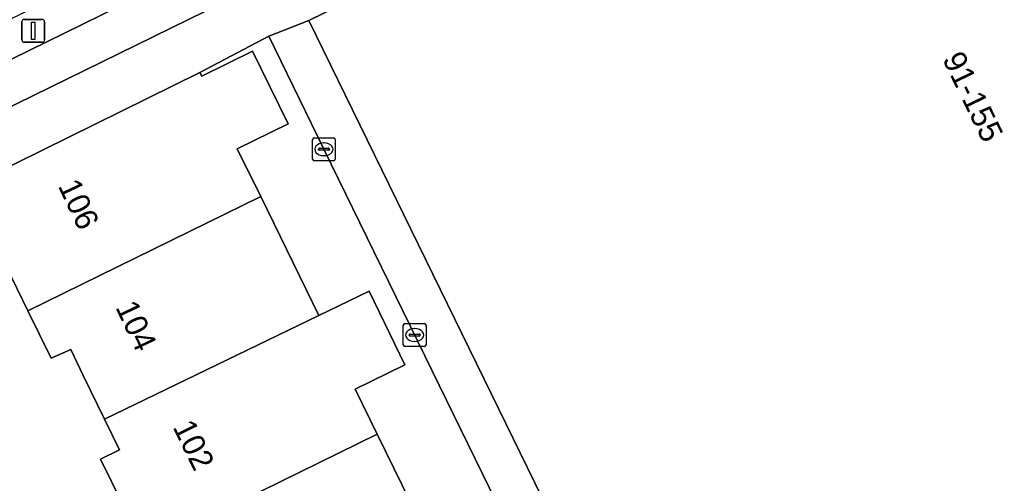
# Model space of a CAD drawing. Extents: x 160455 to 162082, y 388339 to 389736.
# Drawn here: x 160900.16 to 160942.82, y 388876.1 to 388896.44 of the extents above; entities that cross this region are included whole.
import ezdxf

# ---------------------------------------------------------------- set-up
doc = ezdxf.new("R2010")
doc.units = 0
for name, color, linetype in [('IMGEO_Berm_groen', 7, 'Continuous'), ('IMGEO_Erf', 7, 'Continuous'), ('IMGEO_Fietspad_open', 7, 'Continuous'), ('IMGEO_Kolk', 7, 'Continuous'), ('IMGEO_Lichtmast', 7, 'Continuous'), ('IMGEO_Pand', 7, 'Continuous'), ('IMGEO_Pand_nummerreeks', 7, 'Continuous'), ('IMGEO_Voetpad_open', 7, 'Continuous')]:
    doc.layers.add(name, color=color, linetype=linetype)

msp = doc.modelspace()

# ---------------------------------------------------------------- linework, layer by layer
at = {"layer": 'IMGEO_Berm_groen'}
msp.add_lwpolyline([(160933.95, 388912.479), (160933.737, 388912.923), (160930.826, 388911.666), (160928.839, 388910.666), (160907.741, 388900.373), (160888.442, 388890.921), (160887.468, 388890.458), (160888.134, 388888.983), (160932.517, 388910.743)], dxfattribs=at)
at = {"layer": 'IMGEO_Erf'}
for points in [[(160923.641, 388870.07), (160913.523, 388890.752), (160911.106, 388895.713), (160908.085, 388894.116), (160908.16, 388893.964), (160910.387, 388895.057), (160911.951, 388891.87), (160909.724, 388890.777), (160910.749, 388888.687), (160913.308, 388883.473), (160915.512, 388884.54), (160917.078, 388881.303), (160914.898, 388880.233), (160915.863, 388878.268), (160918.412, 388873.073)], [(160905.645, 388873.252), (160903.724, 388877.174), (160904.55, 388877.579), (160903.895, 388878.917), (160902.957, 388880.834), (160902.412, 388881.979), (160901.558, 388881.593), (160900.537, 388883.667), (160898.609, 388887.584)]]:
    msp.add_lwpolyline(points, dxfattribs=at)
at = {"layer": 'IMGEO_Fietspad_open'}
for points in [[(160936.65, 388912.778), (160936.045, 388912.477), (160933.62, 388911.27), (160933.39, 388911.155), (160932.517, 388910.743), (160888.134, 388888.983), (160875.412, 388882.733), (160870.367, 388880.302), (160868.27, 388879.237), (160861.035, 388875.725), (160851.6, 388871.082), (160844.374, 388867.53), (160835.881, 388863.365), (160828.618, 388859.824), (160821.23, 388856.204)], [(160822.105, 388854.6), (160868.356, 388877.242), (160931.655, 388908.25), (160932.559, 388908.693), (160933.452, 388909.127)]]:
    msp.add_lwpolyline(points, dxfattribs=at)
at = {"layer": 'IMGEO_Kolk'}
for p, q in [((160913.023, 388890.327), (160913.023, 388891.179)), ((160913.098, 388891.253), (160913.95, 388891.253)), ((160913.511, 388891.033), (160913.536, 388891.033)), ((160914.024, 388891.179), (160914.024, 388890.327)), ((160913.282, 388890.747), (160913.282, 388890.759)), ((160913.72, 388890.71), (160913.322, 388890.71)), ((160913.325, 388890.796), (160913.723, 388890.796)), ((160913.534, 388890.473), (160913.509, 388890.473)), ((160913.766, 388890.759), (160913.766, 388890.747)), ((160913.95, 388890.253), (160913.098, 388890.253)), ((160917.005, 388882.185), (160917.005, 388883.037)), ((160917.08, 388883.111), (160917.932, 388883.111)), ((160917.493, 388882.891), (160917.518, 388882.891)), ((160918.006, 388883.037), (160918.006, 388882.185)), ((160917.264, 388882.605), (160917.264, 388882.617)), ((160917.702, 388882.568), (160917.304, 388882.568)), ((160917.307, 388882.654), (160917.705, 388882.654)), ((160917.516, 388882.331), (160917.491, 388882.331)), ((160917.748, 388882.617), (160917.748, 388882.605)), ((160917.932, 388882.111), (160917.08, 388882.111))]:
    msp.add_line(p, q, dxfattribs=at)
for points in [[(160913.023, 388890.327), (160913.023, 388891.179)], [(160913.098, 388891.253), (160913.95, 388891.253)], [(160914.024, 388891.179), (160914.024, 388890.327)], [(160913.95, 388890.253), (160913.098, 388890.253)], [(160917.005, 388882.185), (160917.005, 388883.037)], [(160917.08, 388883.111), (160917.932, 388883.111)], [(160918.006, 388883.037), (160918.006, 388882.185)], [(160917.932, 388882.111), (160917.08, 388882.111)]]:
    msp.add_lwpolyline(points, dxfattribs=at)
for centre, radius, start, end in [((160913.1, 388891.177), 0.0765, 91.552, 178.448), ((160913.1, 388891.177), 0.0765, 91.552, 178.448), ((160913.948, 388891.177), 0.0765, 1.552, 88.448), ((160913.948, 388891.177), 0.0765, 1.552, 88.448), ((160913.322, 388890.756), 0.0403, 85.8775, 175.7526), ((160913.319, 388890.746), 0.0366, 178.938, 274.7102), ((160913.723, 388890.753), 0.043, 264.8664, 352.4533), ((160913.727, 388890.758), 0.0386, 1.7309, 96.639), ((160913.1, 388890.329), 0.0765, 181.552, 268.448), ((160913.1, 388890.329), 0.0765, 181.552, 268.448), ((160913.948, 388890.329), 0.0765, 271.552, 358.448), ((160913.948, 388890.329), 0.0765, 271.552, 358.448), ((160917.082, 388883.035), 0.0765, 91.552, 178.448), ((160917.082, 388883.035), 0.0765, 91.552, 178.448), ((160917.93, 388883.035), 0.0765, 1.552, 88.448), ((160917.93, 388883.035), 0.0765, 1.552, 88.448), ((160917.304, 388882.614), 0.0403, 85.8775, 175.7526), ((160917.301, 388882.604), 0.0366, 178.938, 274.7102), ((160917.705, 388882.611), 0.043, 264.8664, 352.4533), ((160917.709, 388882.616), 0.0386, 1.7309, 96.639), ((160917.082, 388882.187), 0.0765, 181.552, 268.448), ((160917.082, 388882.187), 0.0765, 181.552, 268.448), ((160917.93, 388882.187), 0.0765, 271.552, 358.448), ((160917.93, 388882.187), 0.0765, 271.552, 358.448)]:
    msp.add_arc(centre, radius, start, end, dxfattribs=at)
for centre, major_axis, ratio, start_param, end_param in [((160913.51, 388890.753), (-0.387, 0.002), 0.722429, 4.712389, 7.853982), ((160913.535, 388890.753), (-0.39, 0.002), 0.717154, 1.570796, 4.712389), ((160917.492, 388882.611), (-0.387, 0.002), 0.722429, 4.712389, 7.853982), ((160917.517, 388882.611), (-0.39, 0.002), 0.717154, 1.570796, 4.712389)]:
    msp.add_ellipse(centre, major_axis=major_axis, ratio=ratio, start_param=start_param, end_param=end_param, dxfattribs=at)
at = {"layer": 'IMGEO_Lichtmast'}
for p, q in [((160900.374, 388896.444), (160901.164, 388896.444)), ((160901.164, 388896.444), (160900.374, 388896.444)), ((160900.274, 388895.544), (160900.274, 388896.344)), ((160900.274, 388896.344), (160900.274, 388895.544)), ((160901.264, 388896.344), (160901.264, 388895.544)), ((160901.264, 388895.544), (160901.264, 388896.344)), ((160901.164, 388895.444), (160900.374, 388895.444)), ((160900.374, 388895.444), (160901.164, 388895.444))]:
    msp.add_line(p, q, dxfattribs=at)
msp.add_lwpolyline([(160900.694, 388896.319), (160900.844, 388896.319), (160900.844, 388895.569), (160900.694, 388895.569), (160900.694, 388896.319)], dxfattribs=at)
for centre, start, end in [((160900.374, 388896.344), 90, 180), ((160900.374, 388896.344), 90, 180), ((160901.164, 388896.344), 0, 90), ((160901.164, 388896.344), 360, 90), ((160900.374, 388895.544), 180, 270), ((160900.374, 388895.544), 180, 270), ((160901.164, 388895.544), 270, 0), ((160901.164, 388895.544), 270, 0)]:
    msp.add_arc(centre, 0.1, start, end, dxfattribs=at)
at = {"layer": 'IMGEO_Pand'}
for points in [[(160946.404, 388883.487), (160945.527, 388885.278), (160948.262, 388886.604), (160943.082, 388897.181), (160942.472, 388898.428), (160942.027, 388899.36), (160941.582, 388900.27), (160936.655, 388897.846), (160932.67, 388906.09), (160912.86, 388896.392), (160935.895, 388849.326), (160936.395, 388848.304), (160945.056, 388852.538), (160946.265, 388853.123), (160947.36, 388853.658), (160948.706, 388850.914), (160952.208, 388852.636), (160953.666, 388853.353), (160959.714, 388856.328)], [(160900.537, 388883.667), (160910.749, 388888.687), (160909.724, 388890.777), (160911.951, 388891.87), (160910.387, 388895.057), (160908.16, 388893.964), (160908.085, 388894.116), (160898.851, 388889.568), (160898.685, 388889.494), (160899.444, 388887.985), (160898.609, 388887.584)], [(160903.895, 388878.917), (160913.308, 388883.473), (160910.749, 388888.687), (160900.537, 388883.667), (160901.558, 388881.593), (160902.412, 388881.979), (160902.957, 388880.834)], [(160913.308, 388883.473), (160903.895, 388878.917), (160904.55, 388877.579), (160903.724, 388877.174), (160905.645, 388873.252), (160915.863, 388878.268), (160914.898, 388880.233), (160917.078, 388881.303), (160915.512, 388884.54)], [(160905.645, 388873.252), (160906.66, 388871.178), (160907.487, 388871.582), (160908.052, 388870.441), (160909.016, 388868.496), (160918.412, 388873.073), (160915.863, 388878.268)]]:
    msp.add_lwpolyline(points, close=True, dxfattribs=at)
at = {"layer": 'IMGEO_Voetpad_open'}
msp.add_lwpolyline([(160881.756, 388880.964), (160881.475, 388881.523), (160885.623, 388883.565), (160887.237, 388884.348), (160887.426, 388883.979), (160887.875, 388884.196), (160889.229, 388884.929), (160897.842, 388889.158), (160897.619, 388889.615), (160898.606, 388890.098), (160898.851, 388889.568), (160908.085, 388894.116), (160911.106, 388895.713), (160912.86, 388896.392), (160932.67, 388906.09), (160931.655, 388908.25), (160868.356, 388877.242), (160822.105, 388854.6)], dxfattribs=at)
msp.add_lwpolyline([(160912.86, 388896.392), (160911.106, 388895.713), (160913.523, 388890.752), (160923.641, 388870.07), (160924.126, 388869.078), (160927.733, 388861.671), (160931.141, 388854.754), (160931.912, 388853.181), (160934.213, 388848.489), (160935.895, 388849.326)], close=True, dxfattribs=at)

# ---------------------------------------------------------------- texts
at = {"layer": 'IMGEO_Pand_nummerreeks'}
for s, rotation, p in [('91-155', 296.0522, (160940.647, 388894.713)), ('106', 295.3626, (160901.838, 388889.149)), ('104', 295.3626, (160904.362, 388883.824)), ('102', 296.1496, (160906.873, 388878.58))]:
    msp.add_text(s, height=1, rotation=rotation, dxfattribs=at).set_placement(p)

doc.saveas('drawing.dxf')
